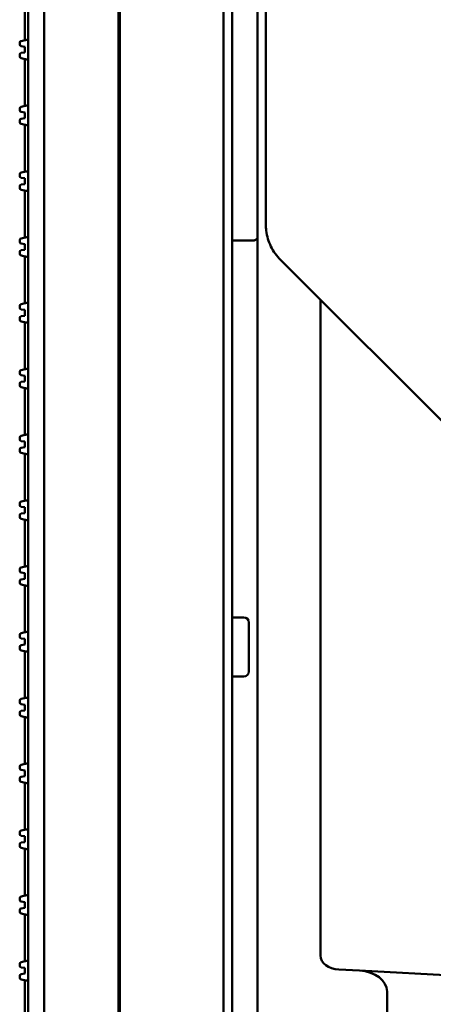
# Model space of a CAD drawing. Header units: millimetres. Extents: x 0 to 14369, y -869 to 2970.
# Tile 406 of 656: x 1703 to 1727, y 2560 to 2619. Entities that reach past the tile are written whole.
import ezdxf

# ---------------------------------------------------------------- set-up
doc = ezdxf.new("R2010")
doc.units = ezdxf.units.MM
doc.header["$LTSCALE"] = 10
doc.layers.add('Sichtbar (ISO)', color=7, linetype='Continuous', lineweight=50)

msp = doc.modelspace()

# ---------------------------------------------------------------- linework, layer by layer
at = {"layer": 'Sichtbar (ISO)'}
for p, q in [((1714.784, 2135.364), (1714.784, 2637.664)), ((1715.284, 2135.364), (1715.284, 2637.664)), ((1708.634, 2137.004), (1708.634, 2636.024)), ((1708.634, 2636.024), (1708.634, 2137.004)), ((1704.134, 2137.112), (1704.134, 2635.915)), ((1704.134, 2635.915), (1704.134, 2137.112)), ((1708.548, 2137.266), (1708.548, 2635.761)), ((1708.548, 2635.761), (1708.548, 2137.266)), ((1717.284, 2609.984), (1717.284, 2625.783)), ((1702.984, 2617.541), (1702.984, 2620.33)), ((1703.184, 2617.586), (1703.184, 2620.286)), ((1716.784, 2619.831), (1716.784, 2615.514)), ((1702.684, 2617.282), (1702.684, 2617.395)), ((1702.763, 2617.492), (1703.184, 2617.586)), ((1703.184, 2617.586), (1703.184, 2616.379)), ((1702.984, 2617.153), (1702.77, 2617.183)), ((1702.77, 2616.782), (1702.984, 2616.812)), ((1702.984, 2617.153), (1702.984, 2616.812)), ((1702.684, 2616.571), (1702.684, 2616.683)), ((1703.184, 2616.379), (1702.763, 2616.473)), ((1702.984, 2613.635), (1702.984, 2616.424)), ((1703.184, 2613.679), (1703.184, 2616.379)), ((1716.784, 2615.514), (1716.784, 2614.717)), ((1716.784, 2612.311), (1716.784, 2614.717)), ((1716.784, 2614.717), (1716.784, 2612.311)), ((1702.684, 2613.376), (1702.684, 2613.488)), ((1702.763, 2613.586), (1703.184, 2613.679)), ((1702.984, 2613.246), (1702.77, 2613.277)), ((1702.984, 2613.246), (1702.984, 2612.906)), ((1703.184, 2613.679), (1703.184, 2612.473)), ((1702.684, 2612.664), (1702.684, 2612.777)), ((1702.77, 2612.876), (1702.984, 2612.906)), ((1703.184, 2612.473), (1702.763, 2612.567)), ((1702.984, 2609.729), (1702.984, 2612.518)), ((1703.184, 2609.773), (1703.184, 2612.473)), ((1716.784, 2612.311), (1716.784, 2467.68)), ((1702.763, 2609.68), (1703.184, 2609.773)), ((1703.184, 2609.773), (1703.184, 2608.567)), ((1717.284, 2606.611), (1717.284, 2609.984)), ((1702.684, 2609.469), (1702.684, 2609.582)), ((1702.984, 2609.34), (1702.77, 2609.37)), ((1702.984, 2609.34), (1702.984, 2609)), ((1702.684, 2608.758), (1702.684, 2608.871)), ((1703.184, 2608.567), (1702.763, 2608.66)), ((1702.77, 2608.97), (1702.984, 2609)), ((1702.984, 2605.823), (1702.984, 2608.611)), ((1703.184, 2605.867), (1703.184, 2608.567)), ((1702.684, 2605.563), (1702.684, 2605.676)), ((1702.763, 2605.774), (1703.184, 2605.867)), ((1703.184, 2605.867), (1703.184, 2604.661)), ((1715.284, 2605.641), (1716.484, 2605.641)), ((1716.484, 2605.641), (1715.284, 2605.641)), ((1702.984, 2605.434), (1702.77, 2605.464)), ((1702.77, 2605.064), (1702.984, 2605.094)), ((1702.984, 2605.434), (1702.984, 2605.094)), ((1702.684, 2604.852), (1702.684, 2604.965)), ((1703.184, 2604.661), (1702.763, 2604.754)), ((1702.984, 2601.912), (1702.984, 2604.705)), ((1703.184, 2601.957), (1703.184, 2604.661)), ((1729.418, 2593.234), (1718.163, 2604.49)), ((1720.524, 2602.129), (1720.524, 2563.19)), ((1702.684, 2601.653), (1702.684, 2601.766)), ((1702.763, 2601.863), (1703.184, 2601.957)), ((1702.984, 2601.524), (1702.77, 2601.554)), ((1702.984, 2601.524), (1702.984, 2601.183)), ((1703.184, 2601.957), (1703.184, 2600.75)), ((1702.684, 2600.942), (1702.684, 2601.054)), ((1702.77, 2601.153), (1702.984, 2601.183)), ((1703.184, 2600.75), (1702.763, 2600.844)), ((1702.984, 2598.006), (1702.984, 2600.795)), ((1703.184, 2598.05), (1703.184, 2600.75)), ((1702.763, 2597.957), (1703.184, 2598.05)), ((1703.184, 2598.05), (1703.184, 2596.844)), ((1702.684, 2597.747), (1702.684, 2597.859)), ((1702.984, 2597.617), (1702.77, 2597.648)), ((1702.984, 2597.617), (1702.984, 2597.277)), ((1702.684, 2597.035), (1702.684, 2597.148)), ((1703.184, 2596.844), (1702.763, 2596.938)), ((1702.77, 2597.247), (1702.984, 2597.277)), ((1702.984, 2594.1), (1702.984, 2596.889)), ((1703.184, 2594.144), (1703.184, 2596.844)), ((1702.684, 2593.84), (1702.684, 2593.953)), ((1702.763, 2594.051), (1703.184, 2594.144)), ((1703.184, 2594.144), (1703.184, 2592.938)), ((1702.984, 2593.711), (1702.77, 2593.741)), ((1702.77, 2593.341), (1702.984, 2593.371)), ((1702.984, 2593.711), (1702.984, 2593.371)), ((1702.684, 2593.129), (1702.684, 2593.242)), ((1703.184, 2592.938), (1702.763, 2593.031)), ((1702.984, 2590.194), (1702.984, 2592.982)), ((1703.184, 2590.238), (1703.184, 2592.938)), ((1702.684, 2589.934), (1702.684, 2590.047)), ((1702.763, 2590.145), (1703.184, 2590.238)), ((1702.984, 2589.805), (1702.77, 2589.835)), ((1703.184, 2590.238), (1703.184, 2589.032)), ((1702.684, 2589.223), (1702.684, 2589.336)), ((1702.77, 2589.435), (1702.984, 2589.465)), ((1702.984, 2589.805), (1702.984, 2589.465)), ((1703.184, 2589.032), (1702.763, 2589.125)), ((1702.984, 2586.287), (1702.984, 2589.076)), ((1703.184, 2586.332), (1703.184, 2589.032)), ((1702.763, 2586.238), (1703.184, 2586.332)), ((1703.184, 2586.332), (1703.184, 2585.125)), ((1702.684, 2586.028), (1702.684, 2586.141)), ((1702.984, 2585.899), (1702.77, 2585.929)), ((1702.984, 2585.899), (1702.984, 2585.558)), ((1702.684, 2585.317), (1702.684, 2585.429)), ((1703.184, 2585.125), (1702.763, 2585.219)), ((1702.77, 2585.528), (1702.984, 2585.558)), ((1702.984, 2582.381), (1702.984, 2585.17)), ((1703.184, 2582.425), (1703.184, 2585.125)), ((1715.984, 2583.264), (1715.284, 2583.264)), ((1715.984, 2583.264), (1715.284, 2583.264)), ((1716.284, 2580.064), (1716.284, 2582.964)), ((1716.284, 2582.964), (1716.284, 2580.064)), ((1702.684, 2582.122), (1702.684, 2582.234)), ((1702.763, 2582.332), (1703.184, 2582.425)), ((1703.184, 2582.425), (1703.184, 2581.219)), ((1702.984, 2581.992), (1702.77, 2582.023)), ((1702.77, 2581.622), (1702.984, 2581.652)), ((1702.984, 2581.992), (1702.984, 2581.652)), ((1702.684, 2581.41), (1702.684, 2581.523)), ((1703.184, 2581.219), (1702.763, 2581.313)), ((1702.984, 2578.475), (1702.984, 2581.264)), ((1703.184, 2578.519), (1703.184, 2581.219)), ((1715.984, 2579.764), (1715.284, 2579.764)), ((1715.984, 2579.764), (1715.284, 2579.764)), ((1702.684, 2578.215), (1702.684, 2578.328)), ((1702.763, 2578.426), (1703.184, 2578.519)), ((1703.184, 2578.519), (1703.184, 2577.313)), ((1702.684, 2577.504), (1702.684, 2577.617)), ((1702.984, 2578.086), (1702.77, 2578.116)), ((1702.77, 2577.716), (1702.984, 2577.746)), ((1702.984, 2578.086), (1702.984, 2577.746)), ((1703.184, 2577.313), (1702.763, 2577.406)), ((1702.984, 2574.569), (1702.984, 2577.357)), ((1703.184, 2574.613), (1703.184, 2577.313)), ((1702.763, 2574.52), (1703.184, 2574.613)), ((1703.184, 2574.613), (1703.184, 2573.407)), ((1702.684, 2574.309), (1702.684, 2574.422)), ((1702.984, 2574.18), (1702.77, 2574.21)), ((1702.984, 2574.18), (1702.984, 2573.84)), ((1702.684, 2573.598), (1702.684, 2573.711)), ((1703.184, 2573.407), (1702.763, 2573.5)), ((1702.77, 2573.81), (1702.984, 2573.84)), ((1702.984, 2570.658), (1702.984, 2573.451)), ((1703.184, 2570.703), (1703.184, 2573.407)), ((1702.763, 2570.609), (1703.184, 2570.703)), ((1703.184, 2570.703), (1703.184, 2569.496)), ((1702.684, 2570.399), (1702.684, 2570.512)), ((1702.984, 2570.27), (1702.77, 2570.3)), ((1702.984, 2570.27), (1702.984, 2569.929)), ((1702.684, 2569.688), (1702.684, 2569.8)), ((1703.184, 2569.496), (1702.763, 2569.59)), ((1702.77, 2569.899), (1702.984, 2569.929)), ((1702.984, 2566.752), (1702.984, 2569.541)), ((1703.184, 2566.796), (1703.184, 2569.496)), ((1702.684, 2566.493), (1702.684, 2566.605)), ((1702.763, 2566.703), (1703.184, 2566.796)), ((1703.184, 2566.796), (1703.184, 2565.59)), ((1702.684, 2565.781), (1702.684, 2565.894)), ((1702.984, 2566.363), (1702.77, 2566.394)), ((1702.77, 2565.993), (1702.984, 2566.023)), ((1702.984, 2566.363), (1702.984, 2566.023)), ((1703.184, 2565.59), (1702.763, 2565.684)), ((1702.984, 2562.846), (1702.984, 2565.635)), ((1703.184, 2562.89), (1703.184, 2565.59)), ((1702.684, 2562.586), (1702.684, 2562.699)), ((1702.763, 2562.797), (1703.184, 2562.89)), ((1702.984, 2562.457), (1702.77, 2562.487)), ((1702.984, 2562.457), (1702.984, 2562.117)), ((1703.184, 2562.89), (1703.184, 2561.684)), ((1721.615, 2562.361), (1722.849, 2562.297)), ((1702.684, 2561.875), (1702.684, 2561.988)), ((1703.184, 2561.684), (1702.763, 2561.777)), ((1702.77, 2562.087), (1702.984, 2562.117)), ((1722.849, 2562.297), (1722.85, 2562.297)), ((1722.85, 2562.297), (1734.47, 2561.688)), ((1702.984, 2558.94), (1702.984, 2561.728)), ((1703.184, 2558.984), (1703.184, 2561.684)), ((1724.484, 2547.974), (1724.484, 2561.055))]:
    msp.add_line(p, q, dxfattribs=at)
for centre, radius, start, end in [((1702.784, 2617.395), 0.1, 102.5, 180), ((1702.784, 2617.282), 0.1, 180, 262), ((1702.784, 2616.683), 0.1, 98, 180), ((1702.784, 2616.571), 0.1, 180, 257.5), ((1702.784, 2613.488), 0.1, 102.5, 180), ((1702.784, 2613.376), 0.1, 180, 262), ((1702.784, 2612.777), 0.1, 98, 180), ((1702.784, 2612.664), 0.1, 180, 257.5), ((1702.784, 2609.582), 0.1, 102.5, 180), ((1702.784, 2609.469), 0.1, 180, 262), ((1702.784, 2608.871), 0.1, 98, 180), ((1702.784, 2608.758), 0.1, 180, 257.5), ((1702.784, 2605.676), 0.1, 102.5, 180), ((1702.784, 2605.563), 0.1, 180, 262), ((1702.784, 2604.965), 0.1, 98, 180), ((1702.784, 2604.852), 0.1, 180, 257.5), ((1702.784, 2601.766), 0.1, 102.5, 180), ((1702.784, 2601.653), 0.1, 180, 262), ((1702.784, 2601.054), 0.1, 98, 180), ((1702.784, 2600.942), 0.1, 180, 257.5), ((1702.784, 2597.859), 0.1, 102.5, 180), ((1702.784, 2597.747), 0.1, 180, 262), ((1702.784, 2597.148), 0.1, 98, 180), ((1702.784, 2597.035), 0.1, 180, 257.5), ((1702.784, 2593.953), 0.1, 102.5, 180), ((1702.784, 2593.84), 0.1, 180, 262), ((1702.784, 2593.242), 0.1, 98, 180), ((1702.784, 2593.129), 0.1, 180, 257.5), ((1702.784, 2590.047), 0.1, 102.5, 180), ((1702.784, 2589.934), 0.1, 180, 262), ((1702.784, 2589.336), 0.1, 98, 180), ((1702.784, 2589.223), 0.1, 180, 257.5), ((1702.784, 2586.141), 0.1, 102.5, 180), ((1702.784, 2586.028), 0.1, 180, 262), ((1702.784, 2585.429), 0.1, 98, 180), ((1702.784, 2585.317), 0.1, 180, 257.5), ((1715.984, 2582.964), 0.3, 0, 90), ((1715.984, 2582.964), 0.3, 0, 90), ((1702.784, 2582.234), 0.1, 102.5, 180), ((1702.784, 2582.122), 0.1, 180, 262), ((1702.784, 2581.523), 0.1, 98, 180), ((1702.784, 2581.41), 0.1, 180, 257.5), ((1715.984, 2580.064), 0.3, 270, 0), ((1715.984, 2580.064), 0.3, 270, 0), ((1702.784, 2578.328), 0.1, 102.5, 180), ((1702.784, 2578.215), 0.1, 180, 262), ((1702.784, 2577.617), 0.1, 98, 180), ((1702.784, 2577.504), 0.1, 180, 257.5), ((1702.784, 2574.422), 0.1, 102.5, 180), ((1702.784, 2574.309), 0.1, 180, 262), ((1702.784, 2573.711), 0.1, 98, 180), ((1702.784, 2573.598), 0.1, 180, 257.5), ((1702.784, 2570.512), 0.1, 102.5, 180), ((1702.784, 2570.399), 0.1, 180, 262), ((1702.784, 2569.8), 0.1, 98, 180), ((1702.784, 2569.688), 0.1, 180, 257.5), ((1702.784, 2566.605), 0.1, 102.5, 180), ((1702.784, 2566.493), 0.1, 180, 262), ((1702.784, 2565.894), 0.1, 98, 180), ((1702.784, 2565.781), 0.1, 180, 257.5), ((1702.784, 2562.699), 0.1, 102.5, 180), ((1702.784, 2562.586), 0.1, 180, 262), ((1702.784, 2561.988), 0.1, 98, 180), ((1702.784, 2561.875), 0.1, 180, 257.5)]:
    msp.add_arc(centre, radius, start, end, dxfattribs=at)
for centre, major_axis, ratio, start_param, end_param in [((1718.284, 2606.611), (-1, 0), 0.707107, 0, 0.000024), ((1718.87, 2605.197), (-0.707, -0.707), 0.57735, 6.283158, 6.283187), ((1721.655, 2563.16), (1.131, -0.059), 0.706622, 3.178608, 4.713576), ((1722.787, 2561.098), (1.696, -0.089), 0.706622, 0.03768, 1.571589)]:
    msp.add_ellipse(centre, major_axis=major_axis, ratio=ratio, start_param=start_param, end_param=end_param, dxfattribs=at)
for points, knots in [([(1718.163, 2604.49), (1717.925, 2604.728), (1717.732, 2605.002), (1717.444, 2605.59), (1717.349, 2605.911), (1717.292, 2606.359), (1717.284, 2606.485), (1717.284, 2606.611)], [0, 0, 0, 0, 0.1118537, 0.1118537, 0.2287538, 0.2287538, 0.2742166, 0.2742166, 0.2742166, 0.2742166]), ([(1716.784, 2605.806), (1716.784, 2605.806), (1716.784, 2605.805), (1716.784, 2605.792), (1716.781, 2605.778), (1716.769, 2605.752), (1716.76, 2605.74), (1716.731, 2605.71), (1716.707, 2605.693), (1716.65, 2605.667), (1716.619, 2605.658), (1716.553, 2605.645), (1716.519, 2605.641), (1716.484, 2605.641)], [-0.00028019, -0.00028019, -0.00028019, -0.00028019, 0, 0, 0.00828362, 0.00828362, 0.01645002, 0.01645002, 0.02897172, 0.02897172, 0.04003078, 0.04003078, 0.05044576, 0.05044576, 0.05044576, 0.05044576]), ([(1716.484, 2605.641), (1716.519, 2605.641), (1716.553, 2605.645), (1716.619, 2605.658), (1716.65, 2605.667), (1716.707, 2605.693), (1716.731, 2605.71), (1716.76, 2605.74), (1716.769, 2605.752), (1716.781, 2605.778), (1716.784, 2605.792), (1716.784, 2605.805), (1716.784, 2605.806), (1716.784, 2605.806)], [-0.05044576, -0.05044576, -0.05044576, -0.05044576, -0.04003078, -0.04003078, -0.02897172, -0.02897172, -0.01645002, -0.01645002, -0.00828362, -0.00828362, 0, 0, 0.00028019, 0.00028019, 0.00028019, 0.00028019])]:
    msp.add_open_spline(points, degree=3, knots=knots, dxfattribs=at)

doc.saveas('drawing.dxf')
